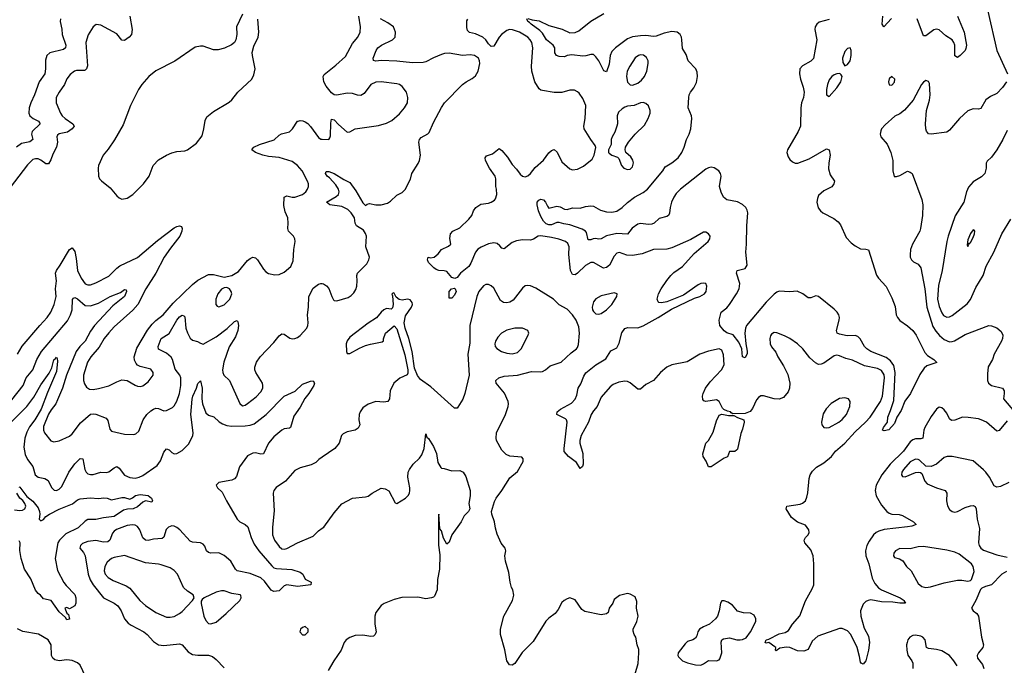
# Model space of a CAD drawing. Header units: inches. Extents: x 1771504 to 1971212, y 471788 to 643615.
# Tile 394 of 587: x 1877689 to 1885208, y 591095 to 596024. Entities that reach past the tile are written whole.
import ezdxf

# ---------------------------------------------------------------- set-up
doc = ezdxf.new("R2010")
doc.units = ezdxf.units.IN
doc.header["$MEASUREMENT"] = 0
doc.layers.add('B8579', color=7, linetype='Continuous')
doc.layers.add('B8589', color=7, linetype='Continuous')

msp = doc.modelspace()

# ---------------------------------------------------------------- linework, layer by layer
at = {"layer": 'B8579', "color": 5}
for points, elevation in [([(1878530.3, 596049.7), (1878548.6, 595950), (1878543.5, 595910), (1878525.5, 595890), (1878490, 595864.8), (1878470, 595868.4), (1878430, 595916.8), (1878310, 595983.1), (1878272.4, 595987.6), (1878250, 595969.3), (1878212.3, 595907.7), (1878194.9, 595850), (1878207.9, 595672.1), (1878200.3, 595650), (1878190, 595638), (1878183.4, 595636.6), (1878124, 595636), (1878108.4, 595630), (1878075.3, 595604.7), (1878050, 595571.6), (1878030.9, 595529.1), (1877990.3, 595470), (1877968.9, 595430), (1877969, 595390), (1878001.1, 595310), (1878014.7, 595290), (1878036.5, 595270), (1878094.6, 595230), (1878106, 595210), (1878090.3, 595190), (1878053.5, 595166.5), (1877990, 595152.4), (1877978, 595142), (1877972.7, 595130), (1877978.3, 595090), (1877971.8, 595051.8), (1877941.5, 594998.5), (1877926.1, 594953.9), (1877910, 594923.5), (1877890, 594923.9), (1877851.6, 594951.6), (1877830, 594961.2), (1877810, 594962.8), (1877790, 594955.8), (1877750, 594915.3), (1877617.7, 594742.3)], 380), ([(1878000.5, 596030), (1877997.6, 596010), (1878011.8, 595951.8), (1878014.3, 595910), (1878042.3, 595830), (1878039.6, 595810), (1878023.1, 595796.9), (1877920.7, 595770), (1877896.4, 595750), (1877885.9, 595714.1), (1877887.8, 595650), (1877880.9, 595610), (1877839.4, 595550), (1877802.3, 595450), (1877773.7, 595390), (1877762.2, 595350), (1877759.7, 595310), (1877766.4, 595290), (1877792.8, 595270), (1877833.1, 595250), (1877846.7, 595230), (1877784.8, 595170), (1877780.1, 595150), (1877789, 595110), (1877767.9, 595092.1), (1877702, 595078), (1877666, 595050)], 360), ([(1879390, 596065.2), (1879345.5, 595970), (1879348.5, 595910), (1879340.3, 595870), (1879328.7, 595850), (1879307.7, 595832.3), (1879253.9, 595806.1), (1879206.1, 595793.9), (1879170, 595794.2), (1879090, 595821), (1879070, 595822.3), (1879030, 595813.7), (1878872.9, 595707.1), (1878730, 595634.6), (1878674.9, 595590), (1878622.4, 595530), (1878596.2, 595490), (1878535.5, 595370), (1878478.6, 595221.4), (1878413.4, 595106.6), (1878364.2, 595035.8), (1878326, 594990), (1878292, 594910), (1878288.8, 594890), (1878290.4, 594830), (1878299.1, 594810), (1878313.5, 594793.5), (1878380.7, 594740.7), (1878430, 594679.1), (1878450, 594663), (1878470, 594654.9), (1878510, 594662), (1878554, 594690), (1878635.1, 594770), (1878677.6, 594830), (1878709.6, 594910), (1878750, 594954), (1878809.4, 594990), (1878850, 595007.2), (1878890, 595018), (1878950, 595023.7), (1878970, 595030.3), (1879038.4, 595081.6), (1879082.7, 595137.3), (1879096.8, 595190), (1879106, 595254), (1879118.7, 595281.3), (1879170, 595323.7), (1879290, 595393.7), (1879310, 595412.2), (1879356, 595470), (1879460.9, 595570), (1879477.4, 595602.6), (1879487.4, 595650), (1879466.4, 595750), (1879465.5, 595774.5), (1879478.2, 595821.8), (1879509.6, 595890), (1879515.1, 595930), (1879507.3, 596027.3)], 420), ([(1877672.8, 593470), (1877707.9, 593532.1), (1877842.7, 593690), (1877900.4, 593750), (1877928.4, 593790), (1877953.8, 593850), (1877968.9, 593910), (1877962.7, 593970), (1877971.2, 594030), (1877963.2, 594090), (1877970.6, 594110), (1877999.8, 594150), (1878070, 594270.3), (1878090, 594282.4), (1878110, 594254.8), (1878120.8, 594200.8), (1878130.2, 594110.2), (1878158.8, 594050), (1878190, 594007.7), (1878210, 593998.5), (1878230, 593998.6), (1878270, 594014.4), (1878370, 594066.9), (1878432, 594128.1), (1878455.1, 594144.9), (1878590, 594208.5), (1878741.3, 594338.7), (1878870, 594435.2), (1878890, 594446), (1878910, 594450.3), (1878924.1, 594444.1), (1878930.2, 594430.2), (1878927.9, 594410), (1878911.4, 594370), (1878840, 594280), (1878791.7, 594210), (1878729.6, 594090), (1878651.5, 593970), (1878590.6, 593849.4), (1878554.3, 593805.7), (1878410, 593678.2), (1878370, 593633), (1878334.4, 593590), (1878295.3, 593524.7), (1878233, 593450), (1878207.5, 593410), (1878177.4, 593310), (1878176.5, 593270), (1878184, 593244), (1878198.9, 593218.9), (1878222.5, 593202.5), (1878250, 593200.3), (1878290, 593207.7), (1878370, 593227.9), (1878430, 593259.6), (1878470, 593274.9), (1878510.2, 593270.2), (1878570, 593232.7), (1878590, 593224.9), (1878610, 593223.7), (1878630, 593228.8), (1878670, 593259.5), (1878708, 593310), (1878709.6, 593330), (1878690, 593355.1), (1878610, 593376.8), (1878590, 593386.6), (1878578.3, 593398.3), (1878565.5, 593425.5), (1878563.7, 593450), (1878583.7, 593516.3), (1878665.5, 593654.5), (1878700.6, 593699.4), (1878730, 593728.4), (1878784.4, 593770), (1878860.8, 593859.2), (1879010, 594002.7), (1879050, 594035), (1879130, 594078.2), (1879170, 594078), (1879250, 594057.6), (1879310, 594071.6), (1879359.8, 594100.2), (1879430, 594184.2), (1879450, 594201.7), (1879470, 594210.3), (1879490, 594204.9), (1879506.4, 594190), (1879550, 594119.1), (1879570, 594098), (1879590, 594086), (1879636.7, 594076.7), (1879670, 594078.5), (1879710, 594095.8), (1879759.8, 594140.2), (1879776.8, 594183.2), (1879782.9, 594270), (1879793, 594330), (1879789.6, 594350), (1879779.6, 594370), (1879742.7, 594410), (1879736, 594430), (1879739.3, 594470), (1879736.2, 594510), (1879715.9, 594555.9), (1879706.2, 594606.1), (1879709.8, 594670), (1879730, 594678.5), (1879769.4, 594669.4), (1879790, 594669.4), (1879850, 594690.2), (1879873.3, 594710), (1879887.4, 594730), (1879894.5, 594750), (1879894.2, 594770), (1879887.7, 594790), (1879846.5, 594870), (1879811.5, 594910), (1879770, 594941.1), (1879670, 594970.9), (1879590, 594980.2), (1879547.3, 594990), (1879489.6, 595010), (1879461.6, 595030), (1879464.7, 595035.2), (1879477, 595050), (1879520.7, 595070), (1879633.4, 595106.6), (1879670, 595141.1), (1879688.1, 595151.9), (1879750, 595168.8), (1879772.8, 595190), (1879810, 595248), (1879815.3, 595250), (1879830, 595253.7), (1879851.6, 595251.6), (1879870, 595244.9), (1879890, 595230.3), (1879910, 595208.8), (1879970, 595123.8), (1879990, 595112.7), (1880000, 595112.3)], 380), ([(1877630, 593122.2), (1877716.2, 593230), (1877738.7, 593290), (1877789, 593350), (1877820.9, 593430), (1877855.8, 593490), (1878055.7, 593724.3), (1878078, 593770), (1878090.4, 593809.6), (1878093.3, 593886.7), (1878101.3, 593898.7), (1878110, 593902.6), (1878130, 593893.1), (1878190, 593842), (1878230, 593838.8), (1878290, 593859.2), (1878379.7, 593910), (1878458.3, 593941.7), (1878490, 593964.4), (1878502, 593962), (1878504.4, 593950), (1878490, 593909.8), (1878400.1, 593839.9), (1878260.2, 593690), (1878230, 593645.7), (1878190.1, 593569.9), (1878148.6, 593530), (1878121.7, 593490), (1878047.8, 593310), (1878015.3, 593210), (1877979.4, 593120.6), (1877964.2, 593090), (1877930, 593046.3), (1877910, 593012.5), (1877870, 592917.2), (1877870.3, 592890), (1877879.5, 592870), (1877928.4, 592808.4), (1877950, 592800.3), (1877991.7, 592808.3), (1878070, 592843.7), (1878090, 592861.3), (1878154.2, 592945.8), (1878230, 593013), (1878250, 593015.6), (1878270, 593011.1), (1878350, 592981.3), (1878363.2, 592963.2), (1878377.6, 592897.6), (1878390, 592883), (1878490, 592860.2), (1878562, 592858), (1878577.6, 592862.4), (1878598.3, 592881.7), (1878633.3, 592970), (1878661, 593010), (1878690, 593037.7), (1878710, 593051.5), (1878730, 593058.3), (1878750, 593056.5), (1878790, 593038.4), (1878810, 593040.3), (1878856.8, 593063.2), (1878870, 593076.4), (1878890, 593112.7), (1878909.7, 593169.7), (1878919.4, 593230), (1878921, 593290), (1878912.9, 593310), (1878876.7, 593356.7), (1878856.3, 593430), (1878846.7, 593446.7), (1878810, 593479), (1878749.2, 593509.2), (1878746, 593530), (1878769.9, 593590.1), (1878830, 593629.2), (1878888.5, 593730), (1878910, 593754.2), (1878930, 593768.5), (1878944.1, 593764.1), (1878950, 593756), (1878959.1, 593670), (1878970, 593634), (1878990, 593593), (1879010, 593577.6), (1879047.3, 593567.3), (1879070, 593553.4), (1879090, 593547.7), (1879190, 593603.5), (1879274.9, 593665.1), (1879330, 593719.5), (1879350, 593727.3), (1879356.5, 593716.5), (1879360.8, 593690), (1879354.2, 593650), (1879336.6, 593603.4), (1879290, 593527.3), (1879248, 593410), (1879237.6, 593350), (1879239.6, 593330), (1879248.7, 593310), (1879292.4, 593270), (1879370, 593094.8), (1879390, 593077.1), (1879410, 593080.3), (1879430, 593093.1), (1879494.8, 593145.2), (1879530, 593181.5), (1879545, 593210), (1879547.3, 593230), (1879543.1, 593250), (1879493.6, 593330), (1879486, 593350), (1879486.3, 593370), (1879498.9, 593410), (1879526.6, 593450), (1879630, 593559.5), (1879670, 593610.5), (1879690, 593626), (1879710, 593623.8), (1879752.3, 593592.3), (1879770, 593588), (1879790, 593590.2), (1879810, 593598), (1879830, 593612.7), (1879881.4, 593670), (1879890.8, 593690), (1879893.1, 593710), (1879887.8, 593770), (1879895.1, 593830), (1879896.2, 593910), (1879930, 593974), (1879970, 594005.5), (1879990, 594010.4), (1880000, 594009.2)], 360), ([(1877630, 592957.4), (1877742.9, 593070), (1877797.2, 593142.8), (1877850, 593237.2), (1877915, 593325), (1877933.8, 593366.2), (1877950, 593428), (1877963.7, 593436.3), (1877970, 593447.3), (1877976.7, 593436.7), (1877977, 593417), (1877970, 593338.4), (1877902, 593178), (1877853.8, 593050), (1877805.3, 592970), (1877765.4, 592914.6), (1877744.8, 592875.2), (1877728.6, 592830), (1877721, 592761), (1877730, 592703.1), (1877750, 592666.4), (1877790, 592613.4), (1877808.9, 592550), (1877830.2, 592530.2), (1877880.2, 592520.2), (1877906.2, 592506.2), (1877932.1, 592452), (1877951.7, 592431.7), (1877970, 592430.3), (1877990, 592439), (1878010, 592458.9), (1878065.7, 592570), (1878110, 592633.6), (1878150, 592674.6), (1878171.8, 592671.8), (1878187, 592590), (1878197.1, 592570), (1878210, 592557.1), (1878230, 592551.8), (1878250, 592552.7), (1878310, 592569), (1878350, 592566), (1878370, 592571.2), (1878410, 592603.2), (1878430, 592612.9), (1878450, 592600.3), (1878490, 592546.2), (1878530, 592527.8), (1878570, 592523.9), (1878600.7, 592530), (1878630, 592543), (1878739.9, 592620.1), (1878764, 592656), (1878790, 592723.1), (1878810, 592746.7), (1878830, 592739.5), (1878850, 592719.5), (1878870, 592708.9), (1878890, 592711.5), (1878930, 592735.2), (1878977.8, 592782.2), (1879012, 592848), (1879014.5, 592870), (1878995.3, 593010), (1879005.9, 593125.9), (1879011.9, 593150), (1879039.8, 593210), (1879050, 593247.3), (1879070, 593266.8), (1879083.6, 593210), (1879081.6, 593130), (1879085.5, 593090), (1879110, 593023.1), (1879130, 593004.4), (1879171.9, 592991.9), (1879213.2, 592953.2), (1879238.2, 592938.2), (1879270, 592925.5), (1879310, 592919.7), (1879410, 592922.4), (1879450, 592928.8), (1879480.5, 592939.5), (1879570.9, 593009.1), (1879710, 593148.7), (1879793.3, 593186.7), (1879850, 593240.4), (1879910, 593263.8), (1879930, 593266), (1879940.7, 593250), (1879934.9, 593230), (1879896.5, 593170), (1879866.9, 593133.1), (1879830, 593064.7), (1879782.9, 592997.1), (1879757.3, 592910), (1879750, 592905.1), (1879710, 592899.7), (1879690, 592889.7), (1879630, 592839.8), (1879589.6, 592790.4), (1879551.9, 592708.1), (1879530, 592707.8), (1879490, 592716.2), (1879470, 592714.6), (1879430, 592693.7), (1879367.9, 592610), (1879344.2, 592535.8), (1879330, 592518), (1879310, 592508.3), (1879210, 592491.1), (1879190.7, 592470), (1879200.7, 592450), (1879236.1, 592416.1), (1879267.8, 592350), (1879350, 592210.4), (1879370.2, 592190.2), (1879410.6, 592170), (1879432.8, 592152.8), (1879457.2, 592070), (1879480.4, 592020.4), (1879515.9, 591970), (1879613.9, 591853.9), (1879630, 591839.3), (1879650, 591833.6), (1879766.9, 591826.9), (1879830, 591804.7), (1879850.9, 591790.9), (1879870, 591752), (1879914, 591730), (1879912, 591710), (1879810, 591695.6), (1879730, 591709.6), (1879710, 591702), (1879670, 591663.7), (1879630, 591658), (1879610, 591669.3), (1879557.7, 591737.7), (1879530, 591763.7), (1879450, 591796.3), (1879350, 591815.3), (1879336.8, 591830), (1879301.1, 591890), (1879250, 591932.9), (1879210, 591953.1), (1879150, 591949.7), (1879130, 591956.2), (1879116.2, 591970), (1879104.2, 592004.2), (1879090, 592019.6), (1879069.7, 592029.8), (1879010, 592034), (1878990, 592042.3), (1878913.3, 592130), (1878890, 592148), (1878870, 592156.9), (1878850, 592158.9), (1878824.9, 592150), (1878808.7, 592131.3), (1878790, 592072.3), (1878776.9, 592063.1), (1878710, 592058.5), (1878670, 592047.6), (1878650, 592049.8), (1878630, 592067.8), (1878607.1, 592130), (1878590, 592153.5), (1878570, 592164.5), (1878550, 592168), (1878510, 592162.4), (1878428.7, 592131.3), (1878410, 592118.2), (1878396.9, 592103.1), (1878377.8, 592050), (1878361.3, 592038.7), (1878330, 592034), (1878270, 592047.6), (1878210, 592039.8), (1878170, 592024.2), (1878152.7, 592010), (1878148.5, 591990), (1878176.9, 591956.9), (1878190, 591930.8), (1878212, 591790), (1878227.5, 591747.5), (1878249.4, 591710), (1878330, 591611.1), (1878410, 591570.2), (1878437.8, 591550), (1878463.9, 591510), (1878489.4, 591449.4), (1878517.5, 591417.5), (1878540.7, 591400.7), (1878638, 591350), (1878663.6, 591330), (1878710, 591275.3), (1878750, 591250.3), (1878790, 591245.8), (1878910, 591258.3), (1878931.2, 591251.2), (1878977.2, 591197.2), (1879010, 591177.7), (1879050, 591171.2), (1879132.4, 591172.4), (1879162.2, 591162.2), (1879190, 591140.3), (1879250, 591075.2)], 340), ([(1880000, 592683.4), (1879974.3, 592665.7), (1879950, 592644.2), (1879914.8, 592625.2), (1879830, 592602.4), (1879790, 592582), (1879720, 592500), (1879647.2, 592452.8), (1879630.5, 592430), (1879624.4, 592410), (1879633.7, 592273.7), (1879619.4, 592150), (1879620.2, 592090), (1879635, 592050), (1879670, 592000.9), (1879690, 591985.2), (1879710, 591981.8), (1879730, 591987.5), (1879809.9, 592030.1), (1879930, 592081.5), (1879970, 592120.3), (1880000, 592141.7)], 360), ([(1877650, 592282.2), (1877690, 592276.1), (1877710, 592278.4), (1877729.8, 592290), (1877735.9, 592310), (1877729.9, 592330), (1877713.5, 592353.5), (1877690, 592372), (1877666.9, 592410)], 320), ([(1877683.3, 592456.7), (1877690, 592455.6), (1877743.1, 592383.1), (1877790, 592347.3), (1877830, 592297.8), (1877841.5, 592270), (1877843.9, 592250), (1877837.4, 592210), (1877850, 592199), (1877870, 592209.1), (1877888.3, 592230), (1877916.4, 592250), (1877990, 592286), (1878093.1, 592326.9), (1878130, 592359.3), (1878150, 592366.7), (1878227.3, 592372.7), (1878290, 592368.8), (1878333, 592373), (1878358, 592370), (1878390, 592357.3), (1878470, 592375.8), (1878490, 592375.8), (1878530, 592364), (1878550, 592372.7), (1878572.7, 592390), (1878610, 592398.5), (1878670.8, 592390), (1878694.8, 592370), (1878704.7, 592350), (1878699.8, 592340.2), (1878650, 592349.5), (1878630, 592340.9), (1878590, 592303.5), (1878554.8, 592290), (1878513.2, 592286.8), (1878481.1, 592278.9), (1878410, 592229.9), (1878330, 592220.8), (1878270, 592207), (1878210, 592207.1), (1878190, 592195.8), (1878135, 592145), (1878041.3, 592098.7), (1877992.9, 592050), (1877979.6, 592030), (1877960.9, 591910), (1877979.2, 591819.2), (1878027, 591727), (1878043.7, 591703.7), (1878110, 591634.8), (1878119.1, 591610), (1878118.8, 591570), (1878110, 591548.7), (1878070, 591526), (1878050, 591535.3), (1878034, 591530), (1878050, 591494), (1878062, 591482), (1878070, 591446), (1878050, 591442), (1878038.6, 591458.6), (1877990, 591502), (1877930, 591589), (1877870, 591602.7), (1877847.3, 591630), (1877830, 591642), (1877810, 591669.7), (1877774.3, 591754.3), (1877726, 591830), (1877700.3, 591910), (1877689.8, 591970.2), (1877692.8, 592030), (1877684.5, 592044.5)], 320), ([(1878191.5, 591010), (1878150, 591096.4), (1878130, 591114.5), (1878090, 591132.1), (1878050, 591136.4), (1877990, 591128.9), (1877957.2, 591137.2), (1877941.3, 591150), (1877932.4, 591170), (1877929.8, 591250), (1877908, 591290), (1877832, 591332), (1877712.7, 591352.7), (1877672.1, 591372.1)], 340)]:
    msp.add_lwpolyline(points, dxfattribs=dict(at, elevation=elevation))
for points, elevation in [([(1879270, 593979.5), (1879250, 593978), (1879230, 593966.6), (1879203.1, 593930), (1879187.4, 593890), (1879188.4, 593850), (1879197.1, 593837.1), (1879210.6, 593830.6), (1879250, 593847.2), (1879294.7, 593890), (1879308.2, 593930), (1879305.6, 593950), (1879291.8, 593970)], 380), ([(1878490, 591933.7), (1878410, 591919), (1878390, 591909.1), (1878358.3, 591881.7), (1878339.5, 591850), (1878335.8, 591815.8), (1878342.7, 591790), (1878364, 591764), (1878402, 591742), (1878501.5, 591701.5), (1878530, 591684.7), (1878606.7, 591590), (1878650.7, 591550.7), (1878730, 591497.6), (1878810, 591462.8), (1878838.6, 591461.4), (1878870, 591468.1), (1878909.6, 591490), (1878930, 591506.7), (1879009.5, 591590), (1879021.2, 591610), (1879014, 591634), (1878970, 591660.7), (1878939.7, 591690), (1878894.8, 591790), (1878870, 591819.8), (1878838.3, 591838.3), (1878770, 591862.3), (1878750, 591867.9), (1878650, 591877.5)], 360), ([(1879250, 591663.5), (1879230, 591663.5), (1879190, 591654), (1879098, 591610), (1879082.5, 591597.5), (1879074.4, 591585.6), (1879074, 591566), (1879095.3, 591470), (1879110, 591436.3), (1879130, 591414.9), (1879150, 591410.4), (1879190, 591424.7), (1879267.2, 591490), (1879369.6, 591590), (1879379.6, 591610), (1879378, 591630), (1879373.9, 591633.9), (1879310, 591641.8)], 360), ([(1879870, 591391.2), (1879850, 591384.5), (1879833.4, 591370), (1879828.8, 591350), (1879850, 591326.4), (1879870, 591328.5), (1879893, 591350), (1879893.3, 591370)], 360)]:
    msp.add_lwpolyline(points, close=True, dxfattribs=dict(at, elevation=elevation))
at = {"layer": 'B8589', "color": 5}
for points, elevation in [([(1885081.8, 596090), (1885150.2, 595790), (1885232.8, 595610)], 340), ([(1880000, 595112.3), (1880049.5, 595110.5), (1880058.6, 595121.4), (1880062.7, 595137.3), (1880064.9, 595235.1), (1880070, 595264.7), (1880090, 595258.4), (1880123.1, 595223.1), (1880190, 595165.5), (1880210, 595167.3), (1880250.6, 595190.6), (1880430, 595216.1), (1880490, 595235.2), (1880530, 595254), (1880590, 595305.7), (1880628, 595350), (1880649.6, 595390), (1880653.3, 595430), (1880643.6, 595470), (1880610, 595513.6), (1880590, 595529.6), (1880570, 595535.4), (1880450, 595549.8), (1880410, 595547.9), (1880370, 595528.4), (1880318.9, 595461.1), (1880294.2, 595445.8), (1880270, 595446.8), (1880230, 595459.3), (1880190, 595464.1), (1880110, 595448.7), (1880090, 595451), (1880070, 595465.1), (1880030, 595517.3), (1880011.6, 595550), (1880007.4, 595590), (1880015.5, 595604.4), (1880104.2, 595675.8), (1880176.4, 595743.6), (1880230, 595841.3), (1880272.2, 595890), (1880289.7, 595930), (1880292.2, 595970), (1880280.2, 596050)], 380), ([(1880000, 594009.2), (1880010, 594008), (1880032.1, 593992.1), (1880050, 593970.8), (1880072.2, 593910), (1880085.8, 593885.8), (1880090, 593880.5), (1880110, 593876.4), (1880196.6, 593903.4), (1880221.6, 593918.4), (1880241.6, 593938.4), (1880256.3, 593963.7), (1880262.9, 593990), (1880267.3, 594030), (1880263.7, 594070), (1880269.3, 594090), (1880340.3, 594159.7), (1880356.3, 594190), (1880359.6, 594210), (1880333.3, 594290), (1880336.8, 594370), (1880331.3, 594391.3), (1880315.8, 594415.8), (1880260.5, 594450), (1880250.9, 594470), (1880244.9, 594510), (1880219.9, 594550), (1880194.9, 594574.9), (1880150, 594597.8), (1880057.2, 594610), (1880032.3, 594630), (1880107.1, 594672.9), (1880123.8, 594690), (1880128.2, 594710), (1880123.4, 594730), (1880102.8, 594762.8), (1880055.8, 594815.8), (1880037.6, 594830), (1880024.5, 594850), (1880030, 594864.7), (1880050, 594863.8), (1880090, 594850.2), (1880163.9, 594803.9), (1880210, 594780.9), (1880257.1, 594717.1), (1880310, 594626.4), (1880330, 594606), (1880343.6, 594616.4), (1880360.4, 594619.6), (1880409.5, 594609.5), (1880450.5, 594609.5), (1880497.4, 594622.6), (1880521.7, 594638.3), (1880570, 594684.9), (1880610, 594704), (1880633.1, 594726.9), (1880672.6, 594807.4), (1880684.5, 594850), (1880733.1, 594926.9), (1880743.7, 594950), (1880749.6, 594990), (1880737.6, 595090), (1880742, 595110), (1880756.3, 595123.7), (1880807, 595153), (1880816.4, 595163.6), (1880850, 595238.8), (1880910, 595354), (1880934, 595390), (1881069.6, 595530), (1881098, 595550), (1881145.8, 595574.2), (1881170, 595594.4), (1881189.8, 595630.2), (1881202, 595690), (1881201.1, 595710), (1881193.6, 595730), (1881163.7, 595750), (1881130, 595755.3), (1881070, 595749.8), (1880970, 595768), (1880934.4, 595765.6), (1880910, 595758.2), (1880850, 595734), (1880790, 595702.6), (1880770, 595697.8), (1880690, 595694), (1880570, 595708.4), (1880450, 595713.3), (1880408.2, 595708.2), (1880392.3, 595712.3), (1880387.8, 595730), (1880411.2, 595790), (1880425.4, 595810), (1880453.3, 595830), (1880537, 595870), (1880555.6, 595890), (1880558.4, 595930), (1880542.7, 595970), (1880499.8, 595999.8), (1880443.5, 596030)], 360), ([(1885230, 592960.5), (1885170, 592887), (1885150, 592883.6), (1885073.3, 592950), (1885032.3, 592970), (1885010, 592975.6), (1884932.1, 592987.9), (1884890, 592989.6), (1884830, 592966), (1884804.9, 592964.9), (1884790, 592977.2), (1884770, 593020.9), (1884750, 593044.5), (1884730, 593060.9), (1884710, 593065.2), (1884690, 593049.3), (1884650, 592993.6), (1884601, 592910), (1884592.7, 592890), (1884586, 592830), (1884570, 592823.1), (1884530, 592823.6), (1884510, 592816.5), (1884490, 592799.9), (1884439.4, 592730), (1884336.6, 592630), (1884272.1, 592550), (1884230.2, 592470), (1884221.2, 592430), (1884230, 592388.2), (1884270, 592317.1), (1884310, 592270.3), (1884330, 592256.9), (1884350, 592249.1), (1884405.3, 592245.2), (1884430, 592238), (1884514.8, 592190), (1884534.8, 592170), (1884502.8, 592157.2), (1884469, 592151), (1884290, 592130.5), (1884250, 592120.2), (1884230, 592109.8), (1884208.5, 592090), (1884176.2, 592043.8), (1884159.5, 592010), (1884148.1, 591970), (1884150.8, 591930.8), (1884174.4, 591870), (1884200.4, 591760.4), (1884219.8, 591719.8), (1884247.1, 591687.1), (1884270, 591670.2), (1884413, 591610), (1884444, 591590), (1884443.5, 591583.5), (1884454, 591570), (1884411.2, 591568.8), (1884356.8, 591576.8), (1884270, 591579.8), (1884190, 591593.6), (1884169.4, 591590.6), (1884150, 591581.1), (1884130, 591560.7), (1884110.3, 591510), (1884111.6, 591470), (1884138.9, 591378.9), (1884170, 591316.3), (1884179.7, 591270), (1884171.4, 591211.4), (1884150, 591129), (1884130, 591102.7), (1884115.3, 591110), (1884110, 591118), (1884103.3, 591163.3), (1884084.7, 591230), (1884035.4, 591330), (1884010, 591358), (1883970, 591376.3), (1883950, 591375.8), (1883783.3, 591316.6), (1883741.2, 591278.8), (1883710, 591215.1), (1883678, 591202), (1883630, 591204.7), (1883570, 591229.8), (1883545.5, 591234.5), (1883494.4, 591225.6), (1883466.3, 591206.3), (1883462, 591210), (1883462.7, 591230), (1883456.1, 591236.1), (1883410, 591269.5), (1883390, 591263.7), (1883381.2, 591270), (1883390, 591290.2), (1883410, 591294.6), (1883490, 591334.3), (1883533.9, 591346.1), (1883559.7, 591360.3), (1883589.6, 591410), (1883647.1, 591472.9), (1883690, 591587), (1883742, 591678), (1883754.2, 591710), (1883754.8, 591870), (1883747.9, 591930), (1883730, 591975.6), (1883684.2, 592030), (1883678.7, 592050), (1883689.6, 592070), (1883710, 592090.8), (1883718.7, 592110), (1883715.6, 592130), (1883690, 592163.7), (1883630, 592186.6), (1883584.2, 592224.2), (1883543.7, 592290), (1883548.7, 592310), (1883650, 592324.9), (1883667.6, 592332.4), (1883689.6, 592350), (1883701.4, 592378.6), (1883708.1, 592411.9), (1883717.8, 592522.2), (1883726.6, 592550), (1883743.2, 592576.8), (1883773.4, 592606.6), (1883830, 592640.6), (1883887.4, 592690), (1883919.8, 592730), (1883990.3, 592789.7), (1884070, 592877.4), (1884147.4, 592950), (1884183.2, 592990), (1884263.4, 593110), (1884278, 593150), (1884292.5, 593290), (1884290, 593311.5), (1884270, 593344.8), (1884240, 593360), (1884140.8, 593380.8), (1884050, 593423.8), (1883997.6, 593437.6), (1883950, 593458.7), (1883930, 593462.9), (1883910, 593457.6), (1883890, 593445.6), (1883830, 593402.4), (1883810, 593393.6), (1883790, 593391.8), (1883765.3, 593405.3), (1883722.7, 593442.7), (1883669.3, 593510), (1883629.2, 593550), (1883570, 593589.3), (1883530, 593609.3), (1883470, 593632.7), (1883450, 593635.1), (1883430, 593624), (1883423.8, 593610), (1883417.1, 593590), (1883419.3, 593550), (1883430, 593526.8), (1883464.5, 593484.5), (1883478.8, 593450), (1883522.3, 593382.3), (1883554.6, 593314.6), (1883571.7, 593250), (1883567.6, 593210), (1883556.9, 593183.1), (1883521.2, 593138.8), (1883490, 593126.3), (1883449.7, 593129.7), (1883370, 593153.3), (1883350, 593151.8), (1883330, 593139.5), (1883317.1, 593122.9), (1883284.6, 593055.4), (1883267.1, 593032.9), (1883230, 593016.3), (1883135.1, 593015.1), (1883122, 593022), (1883117.2, 593030), (1883094.7, 593034.7), (1883067.7, 593047.7), (1883057.2, 593057.3), (1883030, 593109.4), (1883010, 593121.6), (1882929.4, 593109.4), (1882913.2, 593113.2), (1882905.4, 593125.4), (1882903.6, 593150), (1882907.8, 593170), (1882926.3, 593210), (1882961.2, 593258.8), (1883048.2, 593350), (1883068.3, 593390), (1883064.9, 593464.9), (1883050, 593500.9), (1883030, 593511.3), (1882950, 593494), (1882882.8, 593470), (1882787.1, 593412.9), (1882670, 593388.5), (1882630, 593369.8), (1882583.9, 593330), (1882529.6, 593270.4), (1882470, 593238.4), (1882430, 593204.1), (1882410, 593202), (1882350, 593251.6), (1882330, 593260.7), (1882310, 593263.4), (1882263.8, 593256.2), (1882222.4, 593237.6), (1882199.7, 593220.3), (1882130, 593142.6), (1882099.1, 593070), (1882070, 593037.7), (1882053.8, 593010), (1882032.3, 592950), (1881978, 592850), (1881967.2, 592810), (1881967.9, 592790), (1881989, 592711), (1881991.1, 592630), (1881987.9, 592612.1), (1881970, 592597.2), (1881942.2, 592642.2), (1881880.5, 592690), (1881848.3, 592728.3), (1881847.4, 592750), (1881871.1, 592950), (1881865.6, 592970), (1881857.3, 592977.3), (1881792.3, 593010), (1881794, 593030), (1881819.6, 593050), (1881903.5, 593096.5), (1881930, 593126.4), (1881943.1, 593156.9), (1881953.7, 593210), (1881975.2, 593244.8), (1881996.9, 593303.1), (1882012.6, 593327.4), (1882090, 593388.3), (1882165.6, 593434.4), (1882204.7, 593495.3), (1882250, 593519.3), (1882266.5, 593553.5), (1882286.6, 593633.4), (1882310, 593665.3), (1882334, 593674), (1882410, 593670.4), (1882450, 593686.3), (1882566, 593750), (1882666.6, 593813.4), (1882843.3, 593896.7), (1882884, 593910), (1882919.3, 593930), (1882932, 593950), (1882937.2, 593990), (1882929, 594009), (1882910, 594012.7), (1882890, 594009.3), (1882870, 593999.5), (1882759.6, 593920.4), (1882630, 593869.4), (1882590, 593862), (1882570, 593866), (1882564, 593870), (1882557.2, 593890), (1882567.3, 593930), (1882587.6, 593970), (1882630, 594033.4), (1882660.7, 594070), (1882685.8, 594094.2), (1882750, 594139.5), (1882840.2, 594239.8), (1882946, 594330), (1882959.3, 594350), (1882961.2, 594370), (1882950, 594388.7), (1882930, 594401.2), (1882910, 594401.2), (1882815.2, 594344.8), (1882670, 594282.7), (1882630, 594270.9), (1882530, 594268.3), (1882443.6, 594236.4), (1882370, 594223.4), (1882326.7, 594226.7), (1882270, 594246.3), (1882250, 594241.6), (1882230, 594218), (1882192.9, 594150), (1882170, 594131.1), (1882147.7, 594127.7), (1882070, 594169.6), (1882050, 594169.7), (1882010, 594148), (1881950, 594088), (1881930, 594076.3), (1881910, 594079.6), (1881896.1, 594110), (1881884.1, 594230), (1881885.1, 594290), (1881875.5, 594315.5), (1881858, 594330), (1881807.2, 594347.2), (1881750, 594361.7), (1881670, 594374.2), (1881647.7, 594372.3), (1881612.4, 594347.6), (1881590, 594341.1), (1881530, 594343.5), (1881483.4, 594336.6), (1881450, 594322.4), (1881390, 594274.7), (1881370, 594279.7), (1881356.9, 594296.9), (1881334.5, 594314.5), (1881310, 594320.6), (1881270, 594312.5), (1881213.5, 594286.5), (1881188, 594272), (1881169.7, 594250.3), (1881134.3, 594165.7), (1881119.4, 594140.6), (1881056.5, 594090), (1881030, 594054.8), (1881012.1, 594047.9), (1880990, 594056.4), (1880950, 594100.3), (1880930, 594107), (1880890, 594109.8), (1880870, 594117.7), (1880851.6, 594130), (1880812, 594170), (1880802.7, 594190), (1880808, 594210), (1880826.8, 594206.8), (1880855.3, 594210), (1880884.5, 594235.5), (1880910, 594270.5), (1880964.8, 594295.2), (1880981.2, 594310), (1880974, 594354), (1880978.4, 594390), (1880997.2, 594410), (1881050, 594435.5), (1881119, 594501), (1881142.4, 594530), (1881155.6, 594564.4), (1881171.8, 594590), (1881210, 594616.5), (1881270, 594623.7), (1881289.7, 594630.3), (1881314, 594646), (1881322.7, 594657.3), (1881334.3, 594690), (1881331.1, 594730), (1881324.2, 594750), (1881325.4, 594810), (1881320.5, 594830), (1881277.4, 594890), (1881247.6, 594950), (1881243.7, 594970), (1881254.8, 594985.2), (1881299.1, 595000.9), (1881350, 595040.7), (1881370, 595025.5), (1881413.7, 594973.6), (1881450, 594918), (1881483.1, 594883.1), (1881510, 594845.3), (1881530, 594828.7), (1881550, 594824.9), (1881570, 594832.2), (1881590, 594850.4), (1881625.2, 594894.8), (1881689, 594951), (1881730, 595007.6), (1881750, 595024.9), (1881770, 595033), (1881792.8, 595012.8), (1881830, 594938), (1881890, 594885.3), (1881910, 594877), (1881950, 594881.7), (1881994.1, 594905.9), (1882060.1, 594959.9), (1882077, 594990), (1882089.3, 595049.3), (1882084.1, 595064.1), (1882050, 595109.2), (1882000.5, 595190), (1881996.9, 595210), (1882008.2, 595270), (1882013.2, 595370), (1881990, 595422.4), (1881962, 595462), (1881950, 595473.3), (1881925.3, 595485.3), (1881890, 595486.6), (1881830, 595468.3), (1881770, 595468.5), (1881682.8, 595482.8), (1881670, 595486.6), (1881657.3, 595497.3), (1881623.1, 595550), (1881600.3, 595630), (1881597, 595670), (1881609.1, 595810), (1881599.9, 595850), (1881588.2, 595870), (1881569, 595890), (1881506, 595930), (1881453.1, 595946.9), (1881430, 595948.5), (1881410, 595941.7), (1881368.9, 595911.1), (1881350.9, 595890), (1881310, 595823), (1881290, 595818.9), (1881270, 595838.7), (1881249.7, 595870), (1881225.4, 595890), (1881170, 595915.9), (1881125, 595925), (1881110, 595942.3), (1881103.7, 595963.7), (1881104.6, 596015.4), (1881111.3, 596028.7)], 340), ([(1883870, 596026.4), (1883795, 596005), (1883775.8, 595990), (1883763.1, 595970), (1883760.3, 595950), (1883775.6, 595870), (1883751.1, 595728.9), (1883730, 595706.3), (1883667.8, 595672.2), (1883647, 595650), (1883643.2, 595610), (1883651.1, 595570), (1883673.4, 595510), (1883680.2, 595470), (1883674.7, 595430), (1883660.6, 595390), (1883653.2, 595350), (1883652.3, 595210), (1883634, 595170), (1883552.1, 595030), (1883547.8, 595010), (1883556.5, 594976.5), (1883570, 594956.5), (1883590, 594938.4), (1883610, 594929.4), (1883631.2, 594928.8), (1883719.2, 594960.8), (1883850, 595037.3), (1883870, 595031), (1883878.9, 594990), (1883867.6, 594930), (1883865.7, 594885.7), (1883879.2, 594839.2), (1883910.6, 594790), (1883907.7, 594770), (1883891.6, 594748.5), (1883830, 594718), (1883790, 594681.2), (1883780.5, 594659.5), (1883775.6, 594630), (1883787.1, 594587.1), (1883804.6, 594564.6), (1883823, 594550), (1883906.1, 594506.1), (1883940.6, 594480.6), (1883957.5, 594457.5), (1884001.4, 594361.4), (1884040, 594320), (1884070, 594296.5), (1884110, 594275.3), (1884152.1, 594272.1), (1884170, 594266), (1884232.7, 594072.7), (1884247.3, 594050), (1884307.3, 593987.3), (1884350, 593901), (1884374.7, 593834.7), (1884382.6, 593770), (1884392.4, 593750), (1884410, 593726.4), (1884467.8, 593687.8), (1884510.4, 593650), (1884534.5, 593614.5), (1884602, 593482), (1884621, 593461), (1884670.4, 593430), (1884692.1, 593407.9), (1884617.7, 593382.3), (1884596.3, 593363.7), (1884564, 593316), (1884492.2, 593170), (1884448.8, 593111.2), (1884420.3, 593039.7), (1884387.3, 592990), (1884370, 592942), (1884327.1, 592892.9), (1884290, 592884.5), (1884279, 592890), (1884284.5, 592910), (1884315.1, 592950), (1884318.3, 592990), (1884340.3, 593039.7), (1884364.6, 593115.4), (1884375.2, 593330), (1884364.5, 593384.5), (1884339.5, 593419.5), (1884305.5, 593445.5), (1884190, 593489.8), (1884158.9, 593510), (1884140.3, 593530), (1884106.6, 593586.6), (1884090, 593605.6), (1884070, 593612.2), (1884008.5, 593611.5), (1883950, 593622.2), (1883931.1, 593630), (1883926.1, 593650), (1883947.5, 593730), (1883949.4, 593750), (1883944.9, 593770), (1883931.9, 593791.9), (1883910, 593815), (1883790, 593911.5), (1883770, 593914.6), (1883730, 593900.4), (1883710, 593901), (1883670, 593932), (1883627.5, 593952.5), (1883570, 593945.1), (1883490, 593952.3), (1883470, 593944.5), (1883450, 593929.5), (1883390, 593867.1), (1883238.5, 593690), (1883231, 593669), (1883227.3, 593630), (1883234.6, 593550), (1883245.7, 593494.3), (1883244.4, 593475.6), (1883230, 593442.7), (1883210, 593449), (1883203.9, 593510), (1883181.1, 593561.1), (1883138.3, 593618.3), (1883090, 593633.5), (1883069.1, 593649.1), (1883037.1, 593690), (1883029.8, 593730), (1883046, 593790), (1883090, 593824.2), (1883110, 593848.5), (1883164, 593930), (1883183.9, 593970), (1883189.8, 594010), (1883163.1, 594090), (1883167.3, 594110), (1883230, 594125.2), (1883243.8, 594150), (1883234.7, 594250), (1883239.8, 594310), (1883241.2, 594450), (1883249.9, 594550), (1883245.5, 594570), (1883234.2, 594590), (1883210, 594612.5), (1883170, 594632.8), (1883089, 594649), (1883063.2, 594670), (1883046, 594706), (1883033.7, 594750), (1883045.5, 594830), (1883041.8, 594850), (1883028.5, 594870), (1882991.9, 594891.9), (1882970, 594897), (1882950, 594894.1), (1882930, 594883.4), (1882736.8, 594730), (1882703.7, 594696.3), (1882685.1, 594670), (1882666.3, 594630), (1882656.2, 594590), (1882652.3, 594547.7), (1882644.9, 594530), (1882630, 594520.9), (1882573.7, 594506.3), (1882534, 594470), (1882516, 594464), (1882490, 594461.4), (1882430, 594467.9), (1882410, 594461.9), (1882367.5, 594432.5), (1882330, 594385.5), (1882250, 594392.1), (1882170, 594374.9), (1882130, 594350.5), (1882110, 594347.3), (1882090, 594353.7), (1882068.8, 594351.2), (1882050, 594342.9), (1882030, 594342.9), (1882018.3, 594398.3), (1882010.4, 594410.4), (1881985.4, 594425.4), (1881890, 594458.2), (1881844.3, 594464.3), (1881810, 594476), (1881790, 594476.5), (1881750, 594458), (1881730, 594456.7), (1881710, 594464.9), (1881690, 594484.5), (1881670, 594521.7), (1881650, 594565.6), (1881640.5, 594610), (1881641.6, 594630), (1881654.3, 594645.7), (1881670, 594653.1), (1881690, 594648.5), (1881705.7, 594630), (1881719.2, 594599.2), (1881730, 594586), (1881790, 594601.3), (1881815.7, 594595.7), (1881850, 594578), (1881870, 594575.8), (1881910, 594586.7), (1881970, 594586), (1882010, 594598.3), (1882050, 594604), (1882070, 594601.1), (1882123.8, 594570), (1882170, 594556.1), (1882210, 594554.9), (1882250, 594562.7), (1882290, 594588.9), (1882331.3, 594628.7), (1882384.4, 594670), (1882450, 594705.5), (1882483.5, 594730), (1882600.6, 594870), (1882619.4, 594900.6), (1882670, 594930.9), (1882717.4, 594970), (1882745.3, 595010), (1882764.5, 595050), (1882780.4, 595110), (1882800.5, 595150), (1882813.3, 595190), (1882822.6, 595270), (1882819.7, 595290), (1882793, 595350), (1882798.7, 595430), (1882801.6, 595450), (1882811.5, 595470), (1882836.5, 595503.5), (1882856.6, 595543.4), (1882866.2, 595590), (1882862.9, 595622.9), (1882853, 595650), (1882795.1, 595710), (1882777.6, 595757.6), (1882750, 595804), (1882746.5, 595870), (1882743.2, 595890), (1882732.7, 595910), (1882709.2, 595929.2), (1882670, 595934.2), (1882610, 595922), (1882550, 595899.2), (1882530, 595896.1), (1882470, 595902.7), (1882430, 595902), (1882370, 595892.5), (1882330, 595877.2), (1882238, 595810), (1882210, 595780.5), (1882199, 595750), (1882190, 595685.1), (1882170, 595626.6), (1882150, 595634.7), (1882110.7, 595710), (1882090, 595739.7), (1882070, 595758), (1882050, 595758.4), (1882012.6, 595747.4), (1881990, 595745.7), (1881905.4, 595754.6), (1881870.1, 595749.9), (1881850, 595741.5), (1881810, 595743.5), (1881787.6, 595750), (1881775.3, 595770), (1881775.2, 595810), (1881762, 595830), (1881712.7, 595870), (1881681.2, 595921.2), (1881661.3, 595941.3), (1881594.3, 595990), (1881583.5, 596003.5), (1881569.7, 596010), (1881561.2, 596030)], 320), ([(1881570, 596033.1), (1881602.4, 596022.4), (1881655.2, 596015.2), (1881730, 595978.8), (1881830.7, 595950.7), (1881890, 595924), (1881930, 595925.2), (1881960, 595940), (1882050, 596013.4), (1882150, 596070.5)], 320), ([(1884346.9, 596033.1), (1884288.7, 595970), (1884276, 595990), (1884279.6, 596050)], 320), ([(1884850.2, 596050), (1884901.3, 595930), (1884919, 595830), (1884915.6, 595804.4), (1884910.3, 595789.7), (1884870, 595749.5), (1884850, 595736), (1884830, 595749), (1884829.7, 595830), (1884824, 595850), (1884810, 595871.1), (1884761.7, 595901.7), (1884710, 595946.9), (1884690, 595952.4), (1884670, 595946.9), (1884610, 595899.7), (1884590, 595902), (1884543.6, 596030)], 320), ([(1885225.7, 595550), (1885194.3, 595505.7), (1885150, 595459.6), (1885102, 595438), (1885068, 595412), (1885030, 595345.1), (1885010, 595339.6), (1884970, 595343.6), (1884930, 595327.3), (1884866, 595270), (1884790, 595180.9), (1884770, 595165.1), (1884650, 595149.5), (1884630, 595153.2), (1884613.6, 595173.6), (1884608, 595190), (1884606, 595230), (1884615.3, 595330), (1884637.1, 595410), (1884642.2, 595450), (1884636.3, 595536.3), (1884630, 595552.3), (1884610, 595559.6), (1884590, 595547.8), (1884574.9, 595530), (1884511.5, 595408.5), (1884445.8, 595334.2), (1884410, 595306), (1884373.4, 595286.6), (1884298.8, 595221.2), (1884271.3, 595190), (1884265.4, 595174.6), (1884261, 595150), (1884266, 595130), (1884314.6, 595074.6), (1884341.6, 595010), (1884357.1, 594950), (1884356.3, 594870), (1884367.5, 594827.5), (1884386, 594826), (1884410, 594834), (1884470, 594866.8), (1884490, 594861), (1884504.7, 594850), (1884579.1, 594650), (1884585.5, 594610), (1884582.4, 594530), (1884568.7, 594430), (1884562, 594410), (1884506.7, 594310), (1884493.1, 594270), (1884488.7, 594228.7), (1884490.5, 594210), (1884500.7, 594190), (1884515.8, 594175.8), (1884550, 594158.4), (1884571.5, 594130), (1884600.1, 593970), (1884616.3, 593830), (1884662.5, 593682.5), (1884684.7, 593644.7), (1884713.4, 593613.4), (1884750, 593583.5), (1884790, 593565.4), (1884810, 593566.4), (1884827.1, 593572.9), (1884910, 593619.6), (1885090, 593690.4), (1885110, 593687.7), (1885150.5, 593670.5), (1885184, 593644), (1885196.3, 593616.3), (1885194, 593590), (1885187.7, 593570), (1885130.6, 593470), (1885118, 593430), (1885086, 593374), (1885078.9, 593321.1), (1885080.3, 593270), (1885088.1, 593248.1), (1885110, 593230.4), (1885194, 593210), (1885206, 593190), (1885208.2, 593170), (1885201.6, 593130), (1885284.9, 593030)], 340), ([(1885230, 595177.6), (1885197.5, 595110), (1885150, 595029.7), (1885110, 594974), (1885076.8, 594943.2), (1885070.5, 594929.5), (1885070.3, 594889.7), (1885059.1, 594850), (1885034.7, 594825.3), (1884970, 594787.3), (1884935.1, 594744.9), (1884918.9, 594710), (1884898.3, 594630), (1884833.6, 594526.4), (1884780.2, 594370), (1884769.3, 594330), (1884732.5, 594110), (1884706, 593994), (1884698.9, 593890), (1884710, 593833.4), (1884730, 593784.9), (1884744.8, 593764.8), (1884770, 593752.1), (1884790, 593754.7), (1884810, 593764.5), (1884924.7, 593855.3), (1884950, 593886.7), (1884990, 593978.4), (1885047, 594070), (1885070, 594141.3), (1885128.6, 594250), (1885189.7, 594390), (1885258.6, 594501.4)], 360), ([(1882389.4, 591030), (1882412, 591108), (1882417.2, 591190), (1882416.5, 591216.5), (1882405.2, 591250), (1882395.3, 591310), (1882382, 591330), (1882374.6, 591354.6), (1882374, 591370), (1882401.2, 591430), (1882412.7, 591470), (1882399, 591530), (1882403.1, 591583.1), (1882390, 591618), (1882350, 591638), (1882330, 591642), (1882270, 591628.7), (1882230, 591598), (1882218, 591570), (1882191.3, 591530), (1882182, 591498), (1882171.6, 591488.4), (1882130, 591479), (1882005.6, 591505.6), (1881982, 591522), (1881930, 591594), (1881890, 591609), (1881870, 591602.7), (1881846.8, 591590), (1881830, 591573.2), (1881800.4, 591519.6), (1881777.3, 591490), (1881730, 591454.5), (1881707.9, 591432.1), (1881610, 591276), (1881526.6, 591193.4), (1881470, 591108.7), (1881450, 591095.3), (1881430, 591098), (1881409.4, 591129.4), (1881394.2, 591214.2), (1881361.2, 591330), (1881361.2, 591370), (1881386, 591470), (1881452.7, 591590), (1881463.7, 591630), (1881456, 591670), (1881446, 591690), (1881436, 591730), (1881424.1, 591804.1), (1881399.3, 591890), (1881393.2, 591930), (1881401.2, 591970), (1881397.2, 591990), (1881366.8, 592026.8), (1881334.8, 592094.8), (1881322, 592142), (1881315.6, 592190), (1881294.7, 592250), (1881293, 592270), (1881314.5, 592345.5), (1881327.3, 592370), (1881371.8, 592430), (1881433.1, 592526.9), (1881490, 592574), (1881533.6, 592650), (1881535.1, 592670), (1881522.7, 592682.7), (1881431.9, 592691.9), (1881404.4, 592704.4), (1881370, 592737.2), (1881331.5, 592810), (1881328.2, 592830), (1881331.3, 592870), (1881399.8, 593010), (1881420.4, 593070), (1881422.2, 593090), (1881418.5, 593110), (1881391.3, 593171.3), (1881328.2, 593250), (1881326, 593270), (1881349.4, 593290), (1881390, 593301.8), (1881490, 593309.2), (1881597.1, 593337.1), (1881670, 593334.6), (1881682.2, 593337.7), (1881704.5, 593350), (1881739.7, 593380.2), (1881823.7, 593410), (1881900.4, 593479.6), (1881941.6, 593510), (1881950, 593522), (1881956.6, 593543.4), (1881964.8, 593630), (1881959.4, 593679.4), (1881939.8, 593730), (1881911, 593770), (1881870, 593813.7), (1881810, 593846.6), (1881764.7, 593890), (1881630, 593973.3), (1881590, 593991.2), (1881570, 593995.1), (1881550, 593991.8), (1881530, 593974.5), (1881457.2, 593882.8), (1881433, 593867), (1881410, 593861.5), (1881385, 593865), (1881360.5, 593880.5), (1881310, 593974.5), (1881290, 593992), (1881270, 594002), (1881250, 594002.9), (1881230, 593992), (1881196, 593950), (1881180.8, 593910), (1881126.7, 593690), (1881126.3, 593553.7), (1881111.4, 593470), (1881121.1, 593310), (1881088.9, 593171.1), (1881072.8, 593127.2), (1881035.5, 593064.5), (1881030, 593059), (1881010, 593057.2), (1880830, 593221.6), (1880750, 593277), (1880726.2, 593306.2), (1880704.1, 593364.1), (1880685.8, 593490), (1880660.3, 593590), (1880632.7, 593670), (1880626.2, 593710), (1880636.8, 593763.2), (1880681.1, 593830), (1880688, 593850), (1880686, 593866), (1880670, 593884.5), (1880651.1, 593891.1), (1880610, 593883), (1880588.2, 593888.2), (1880565.6, 593905.6), (1880550, 593937), (1880541.4, 593938.6), (1880531.1, 593928.9), (1880536.7, 593916.7), (1880542, 593850), (1880536.7, 593823.3), (1880525.5, 593814.5), (1880490, 593818), (1880470, 593809.6), (1880449.1, 593790.9), (1880413.1, 593746.9), (1880350, 593708.2), (1880210, 593599.7), (1880190, 593572), (1880183.6, 593550), (1880183.8, 593490), (1880190, 593476), (1880210, 593475.5), (1880283.9, 593516.1), (1880330, 593536), (1880367.5, 593547.5), (1880456.4, 593563.6), (1880468, 593572), (1880468, 593588), (1880484, 593630), (1880550, 593686), (1880570, 593664.7), (1880630, 593466), (1880653.7, 593350), (1880653.5, 593326.5), (1880648.1, 593311.9), (1880593.4, 593286.6), (1880547.3, 593250), (1880518.4, 593190), (1880512.7, 593130), (1880501, 593110), (1880470, 593102.9), (1880409.5, 593109.5), (1880350, 593089.6), (1880310, 593059.5), (1880289.2, 593030.8), (1880281.5, 593010), (1880278.9, 592970), (1880288, 592930), (1880275.1, 592904.9), (1880250, 592889.6), (1880190, 592877), (1880158.5, 592861.5), (1880147.3, 592850), (1880128.2, 592790), (1880096.4, 592750), (1880000, 592683.4)], 360), ([(1880000, 592141.7), (1880010.7, 592149.3), (1880090, 592259.1), (1880150, 592327.3), (1880230, 592370.6), (1880330, 592380.7), (1880350, 592386.8), (1880382, 592410), (1880450, 592447.3), (1880481.1, 592441.1), (1880507.5, 592427.5), (1880556, 592336), (1880570, 592331), (1880635.1, 592370), (1880655.1, 592390), (1880666.6, 592410), (1880669.3, 592429.3), (1880669.2, 592450), (1880653.2, 592530), (1880657.2, 592570), (1880665.2, 592590), (1880693.2, 592630), (1880743.5, 592676.5), (1880759.5, 592700.5), (1880778.4, 592750), (1880790, 592862), (1880797.5, 592837.5), (1880810, 592826), (1880850, 592764.7), (1880871.5, 592711.5), (1880883.7, 592643.7), (1880904.2, 592604.2), (1880910, 592599.3), (1880930, 592598), (1880990, 592578.9), (1881050, 592582), (1881074.8, 592570), (1881096.2, 592536.2), (1881128.4, 592430), (1881130.4, 592389.6), (1881120.5, 592330), (1881126, 592290), (1881116.3, 592270), (1881082.8, 592237.2), (1881060.3, 592190), (1880990.3, 592089.7), (1880970, 592035.3), (1880950, 592019), (1880925.4, 592065.4), (1880910, 592122), (1880898, 592138), (1880890, 592248), (1880886.7, 592230), (1880888.2, 592011.8), (1880897.1, 591937.1), (1880895.8, 591830), (1880881.1, 591750), (1880878, 591670), (1880856.8, 591623.2), (1880850, 591615.3), (1880834, 591610), (1880790, 591602), (1880730, 591616), (1880608.5, 591611.5), (1880550, 591597), (1880473.3, 591566.7), (1880450, 591551.8), (1880410, 591498), (1880400.9, 591470), (1880400.8, 591410), (1880410.4, 591350), (1880404.9, 591330), (1880390, 591318.4), (1880370, 591315.1), (1880310, 591324.4), (1880250, 591322), (1880210, 591308.2), (1880182.4, 591290), (1880166.7, 591270), (1880145.3, 591210), (1880088.8, 591130), (1880044.7, 591055.3)], 360), ([(1885241.6, 592490), (1885180.4, 592459.6), (1885150, 592453.7), (1885130, 592464.2), (1885095.5, 592530), (1885066, 592570), (1885050, 592588.3), (1884970, 592655.6), (1884810, 592689.8), (1884771.7, 592688.3), (1884750, 592680.8), (1884690, 592629.7), (1884650, 592613.3), (1884610, 592614.5), (1884560.2, 592660.2), (1884550, 592667.3), (1884530, 592669.8), (1884490, 592647.8), (1884438.6, 592590), (1884426.9, 592570), (1884423.1, 592550), (1884430, 592537.3), (1884450, 592534.4), (1884530, 592566.7), (1884550.5, 592570.5), (1884567.9, 592567.9), (1884578.8, 592558.8), (1884601.8, 592501.8), (1884619.9, 592479.9), (1884689.3, 592449.3), (1884756.3, 592430), (1884768.9, 592408.9), (1884766.4, 592350), (1884773.3, 592313.3), (1884790, 592284.6), (1884810, 592269.2), (1884830, 592265.2), (1884850, 592270.2), (1884910, 592299.6), (1884950, 592313.1), (1884970, 592314.4), (1884986.2, 592306.2), (1884994.4, 592290), (1885001.1, 592210), (1885018.2, 592138.2), (1885011, 592030), (1885016.3, 592010), (1885028.4, 591990), (1885050, 591974.2), (1885150, 591938.7), (1885230, 591920.7)], 360), ([(1885224, 591810), (1885190, 591789.6), (1885111, 591710), (1885064, 591696), (1885036, 591684), (1885026, 591674), (1884990.3, 591589.7), (1884958.8, 591530), (1884971, 591510), (1884998.8, 591490), (1885010.4, 591470.4), (1885033.4, 591310), (1885048.5, 591250), (1885045.5, 591230), (1885010.6, 591190), (1885000.5, 591170), (1885003, 591150), (1885041.1, 591101.1), (1885052.4, 591070)], 360), ([(1884847.1, 591090), (1884822.9, 591130), (1884790, 591169), (1884730, 591204.5), (1884690, 591215.4), (1884630, 591222), (1884614, 591230), (1884603, 591290), (1884585.1, 591310), (1884570, 591318), (1884530, 591324.4), (1884510, 591322), (1884487.7, 591310), (1884472.4, 591290), (1884466.4, 591270), (1884462.4, 591250), (1884463.8, 591210), (1884472.5, 591172.5), (1884502.8, 591130), (1884510.6, 591110.6), (1884510.5, 591070.5)], 360)]:
    msp.add_lwpolyline(points, dxfattribs=dict(at, elevation=elevation))
for points, elevation in [([(1884030, 595809), (1884010, 595803.7), (1883990, 595780.9), (1883972, 595730), (1883976.1, 595696.1), (1883990, 595670.8), (1884010, 595680.7), (1884030, 595711), (1884038.5, 595750), (1884037.6, 595790)], 340), ([(1882430, 595754.5), (1882415.5, 595750), (1882390, 595731.8), (1882347.7, 595670), (1882329.4, 595630), (1882323.5, 595590), (1882330, 595547.3), (1882350, 595526), (1882370, 595524.4), (1882410, 595539.5), (1882439, 595561), (1882460.5, 595590), (1882477.7, 595630), (1882489.7, 595690), (1882488.4, 595710), (1882475.8, 595735.8), (1882452.4, 595752.4)], 340), ([(1883952, 595612), (1883930, 595611.3), (1883910, 595602), (1883890, 595589.7), (1883870, 595563.7), (1883857.8, 595530), (1883850.3, 595490), (1883850.7, 595450.7), (1883870, 595437.3), (1883930, 595504.9), (1883961.1, 595550), (1883969.4, 595590), (1883963.7, 595603.7)], 340), ([(1884350, 595589.3), (1884330, 595572), (1884323.7, 595550), (1884330, 595527.7), (1884350, 595524), (1884370, 595546), (1884371.2, 595570)], 340), ([(1882450, 595391.8), (1882430, 595389.6), (1882382, 595370), (1882330, 595362.9), (1882310, 595355.1), (1882290, 595342.9), (1882263.2, 595316.8), (1882251.7, 595290), (1882254.9, 595230), (1882250.3, 595210), (1882234.1, 595165.9), (1882213.4, 595130), (1882206.8, 595110), (1882206.8, 595070), (1882186, 595030), (1882186, 595010), (1882190, 595006), (1882210.7, 594990.7), (1882254, 594974), (1882264, 594964), (1882283.8, 594910), (1882302, 594890), (1882330, 594879.3), (1882350, 594882.4), (1882370, 594900.7), (1882376.9, 594930), (1882371.2, 594951.2), (1882356.3, 594976.3), (1882319, 595010), (1882313.2, 595030), (1882315.1, 595050), (1882338.4, 595090), (1882389.8, 595150.2), (1882460.2, 595219.8), (1882488.4, 595270), (1882504.4, 595310), (1882505.1, 595330), (1882490, 595366.6), (1882470, 595385.1)], 340), ([(1884970, 594419), (1884950, 594392.7), (1884930, 594342), (1884925.2, 594305.2), (1884930, 594292), (1884934, 594306), (1884941.5, 594318.5), (1884950, 594322.8), (1884970, 594361), (1884979.5, 594390), (1884982, 594410), (1884977.2, 594417.2)], 380), ([(1880990, 593898), (1880970, 593899), (1880968.8, 593950), (1880985.6, 593970), (1881010, 593973), (1881015.8, 593970), (1881022.3, 593950), (1881010, 593921.6)], 340), ([(1882230, 593939.6), (1882130, 593915.3), (1882090, 593892.3), (1882070.3, 593870), (1882060.3, 593830), (1882062.8, 593810), (1882070, 593795.5), (1882090, 593778.9), (1882110, 593775.6), (1882130, 593782), (1882170, 593807.7), (1882211, 593850), (1882249.5, 593910), (1882251.8, 593931.8)], 360), ([(1881470, 593668.1), (1881410, 593654.8), (1881368.4, 593630), (1881340.5, 593599.5), (1881323.7, 593570), (1881318.7, 593550), (1881320.4, 593530), (1881332.8, 593512.7), (1881367.7, 593490), (1881410, 593476.9), (1881450, 593472.4), (1881490, 593483.6), (1881518, 593510), (1881569.7, 593610), (1881576.9, 593630), (1881569.5, 593650), (1881530, 593667.6)], 380), ([(1883990, 593138), (1883950, 593132.1), (1883886.9, 593093.1), (1883846.9, 593053.1), (1883825.7, 593014.3), (1883811.6, 592950), (1883814.9, 592930), (1883830, 592910.4), (1883850, 592906.9), (1883870, 592911.4), (1883943.5, 592950), (1883970, 592971.4), (1884003.9, 593010), (1884029.6, 593070), (1884032.3, 593110), (1884019, 593130)], 360), ([(1883102.5, 593002.5), (1883142.8, 593002.8), (1883170, 592986), (1883218, 592970), (1883222.8, 592950), (1883210, 592898), (1883195.9, 592864.1), (1883170, 592746), (1883163.6, 592736.4), (1883150, 592728), (1883110, 592726), (1883094, 592686), (1883070, 592675.3), (1882970, 592609.3), (1882949.5, 592609.5), (1882932.3, 592652.3), (1882909.2, 592690), (1882905.2, 592710), (1882929, 592790), (1882948.9, 592811.1), (1882985.2, 592874.8), (1883010, 592962), (1883030, 593004.7), (1883050, 593013.4)], 340), ([(1884590, 592002.7), (1884550, 591998.5), (1884490, 591983), (1884410, 591986.3), (1884378.4, 591970), (1884363.7, 591950), (1884362.4, 591930), (1884370, 591919.1), (1884407.2, 591907.2), (1884433.3, 591893.3), (1884462.4, 591850), (1884497.3, 591817.3), (1884550, 591719.7), (1884577.3, 591697.3), (1884610, 591689.4), (1884645.9, 591694.1), (1884750, 591724.4), (1884850, 591743.8), (1884884.5, 591744.5), (1884930, 591738), (1884950, 591742), (1884958, 591750), (1884978, 591810), (1884971.5, 591850), (1884956.9, 591870), (1884862.7, 591942.7), (1884830, 591958.4), (1884770, 591973.7)], 360), ([(1883070, 591588), (1883050, 591586), (1883042, 591570), (1883030.9, 591510.9), (1883017.3, 591470), (1883002.8, 591450), (1882958, 591410), (1882910, 591389.2), (1882881, 591370), (1882866.8, 591350), (1882859.8, 591320.2), (1882850, 591302), (1882830.7, 591289.3), (1882790, 591276), (1882770, 591259.3), (1882718.8, 591190), (1882714.8, 591170), (1882719.8, 591159.8), (1882751.3, 591130), (1882790, 591113.4), (1882850, 591097.3), (1882890, 591096), (1882910, 591106), (1882950, 591130.8), (1883010, 591128.7), (1883030, 591135.5), (1883036.8, 591143.2), (1883051.1, 591191.1), (1883047.3, 591272.7), (1883051.9, 591288.1), (1883062.7, 591297.3), (1883110, 591304.9), (1883164.7, 591290), (1883190, 591289.1), (1883210, 591291.8), (1883236.1, 591303.9), (1883270, 591350.4), (1883309.7, 591430), (1883310.8, 591450.8), (1883298, 591478), (1883270, 591493.3), (1883216, 591496), (1883170, 591508.7), (1883132.9, 591552.9), (1883098, 591578)], 360)]:
    msp.add_lwpolyline(points, close=True, dxfattribs=dict(at, elevation=elevation))

doc.saveas('drawing.dxf')
